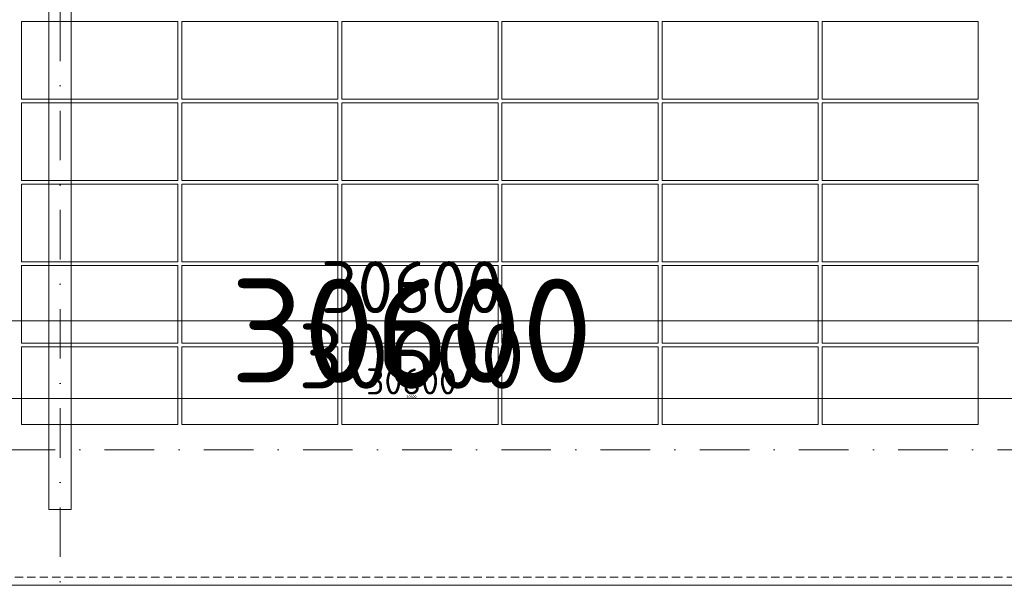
# Model space of a CAD drawing. Header units: millimetres. Extents: x -1695604 to 5289369, y -1488057 to 2187451.
# Tile 503 of 656: x 311690 to 319255, y 148920 to 153305. Entities that reach past the tile are written whole.
import ezdxf
from ezdxf import colors
from ezdxf.entities.mleader import LeaderData, LeaderLine
from ezdxf.math import Vec2, Vec3

# ---------------------------------------------------------------- set-up
doc = ezdxf.new("R2010")
doc.units = ezdxf.units.MM
for name, pattern in [('CENTERX2', [101.6, 63.5, -12.7, 12.7, -12.7]), ('DASHDOT', [25.4, 12.7, -6.35, 0, -6.35]), ('DASHED', [19.05, 12.7, -6.35]), ('HIDDEN', [9.525, 6.35, -3.175])]:
    doc.linetypes.add(name, pattern=pattern)
doc.layers.get('Defpoints').update_dxf_attribs({"color": 8})
for name, color, linetype, lineweight in [('A99_FVE', 30, 'Continuous', 5), ('A99_N_kce-pod', 7, 'DASHED', 20), ('A99_N_koty-200', 5, 'Continuous', 5), ('A99_N_koty-200 @ 1', 5, 'Continuous', 5), ('A99_N_koty-200 @ 10', 5, 'Continuous', 5), ('A99_N_koty-200 @ 100', 5, 'Continuous', 5), ('A99_N_koty-200 @ 200', 5, 'Continuous', 5), ('A99_N_koty-200 @ 250 (1)', 5, 'Continuous', 5), ('A99_N_koty-200 @ 250 (2)', 5, 'Continuous', 5), ('A99_N_koty-200 @ 400', 5, 'Continuous', 5), ('A99_N_txt-popis-50 @ 200', 240, 'Continuous', 9), ('A99_S_kce-pohl', 7, 'Continuous', 5), ('A99_S_osy', 1, 'CENTERX2', 5)]:
    doc.layers.add(name, color=color, linetype=linetype, lineweight=lineweight)
doc.styles.add('A99_kota', font='isocpeur.ttf', dxfattribs={"height": 2})
doc.styles.add('A99_popis', font='isocpeur.ttf')
doc.dimstyles.new('A99_kota_200 new', dxfattribs={"dimscale": 200, "dimtxt": 2, "dimasz": 1.2, "dimexe": 0.5, "dimexo": 1.5, "dimgap": 0.3, "dimtad": 1, "dimdec": 0, "dimzin": 3, "dimdsep": 46, "dimtxsty": 'A99_kota', "dimblk": 'ARCHTICK', "dimcen": 2.5, "dimazin": 2, "dimtfac": 0.75, "dimtdec": 0, "dimtmove": 2, "dimatfit": 0, "dimfxl": 0, "dimtolj": 1, "dimtzin": 0, "dimlwd": 5, "dimlwe": 5, "dimarcsym": 0})

# ---------------------------------------------------------------- blocks, each defined once
blk = doc.blocks.new('_ArchTick')
at = {"color": 0, "linetype": 'ByBlock', "const_width": 0.15}
blk.add_lwpolyline([(-0.5, -0.5), (0.5, 0.5)], dxfattribs=at)
blk = doc.blocks.new('*D4656')
at = {"layer": 'A99_N_koty-200', "color": 0, "linetype": 'Continuous', "lineweight": 5, "ltscale": 10, "transparency": 16777216}
for p, q in [((312000, 146925), (312000, 146475)), ((324000, 146925), (324000, 146475)), ((324000, 146525), (312000, 146525))]:
    blk.add_line(p, q, dxfattribs=at)
at = {"layer": 'Defpoints', "color": 0, "linetype": 'Continuous', "lineweight": 18, "ltscale": 10, "transparency": 16777216}
for p in [(312000, 149400), (324000, 149400), (312000, 146525)]:
    blk.add_point(p, dxfattribs=at)
at = {"layer": 'A99_N_koty-200', "color": 0, "linetype": 'Continuous', "lineweight": 5, "ltscale": 10, "transparency": 16777216, "xscale": 120, "yscale": 120, "zscale": 120, "rotation": 180}
blk.add_blockref('_ArchTick', (312000, 146525), dxfattribs=at)
at = {"layer": 'A99_N_koty-200', "color": 0, "linetype": 'Continuous', "lineweight": 5, "ltscale": 10, "transparency": 16777216, "xscale": 120, "yscale": 120, "zscale": 120}
blk.add_blockref('_ArchTick', (324000, 146525), dxfattribs=at)
at = {"layer": 'A99_N_koty-200', "color": 0, "linetype": 'Continuous', "ltscale": 10, "transparency": 16777216, "insert": (318000, 146655), "char_height": 200, "attachment_point": 5, "style": 'A99_kota'}
blk.add_mtext('\\A1;12000', dxfattribs=at)
blk = doc.blocks.new('*D4657')
at = {"layer": 'A99_N_koty-200', "color": 0, "linetype": 'Continuous', "lineweight": 5, "ltscale": 10, "transparency": 16777216}
for p, q in [((312000, 147325), (312000, 146425)), ((324000, 147325), (324000, 146425)), ((324000, 146525), (312000, 146525))]:
    blk.add_line(p, q, dxfattribs=at)
at = {"layer": 'Defpoints', "color": 0, "linetype": 'Continuous', "lineweight": 18, "ltscale": 10, "transparency": 16777216}
for p in [(312000, 149400), (324000, 149400), (312000, 146525)]:
    blk.add_point(p, dxfattribs=at)
at = {"layer": 'A99_N_koty-200', "color": 0, "linetype": 'Continuous', "lineweight": 5, "ltscale": 10, "transparency": 16777216, "xscale": 240, "yscale": 240, "zscale": 240, "rotation": 180}
blk.add_blockref('_ArchTick', (312000, 146525), dxfattribs=at)
at = {"layer": 'A99_N_koty-200', "color": 0, "linetype": 'Continuous', "lineweight": 5, "ltscale": 10, "transparency": 16777216, "xscale": 240, "yscale": 240, "zscale": 240}
blk.add_blockref('_ArchTick', (324000, 146525), dxfattribs=at)
at = {"layer": 'A99_N_koty-200', "color": 0, "linetype": 'Continuous', "ltscale": 10, "transparency": 16777216, "insert": (318000, 146785), "char_height": 400, "attachment_point": 5, "style": 'A99_kota'}
blk.add_mtext('\\A1;12000', dxfattribs=at)
blk = doc.blocks.new('*D4658')
at = {"layer": 'A99_N_koty-200', "color": 0, "linetype": 'Continuous', "lineweight": 5, "ltscale": 10, "transparency": 16777216}
for p, q in [((312000, 146529), (312000, 146524.5)), ((324000, 146525), (312000, 146525)), ((324000, 146529), (324000, 146524.5))]:
    blk.add_line(p, q, dxfattribs=at)
at = {"layer": 'Defpoints', "color": 0, "linetype": 'Continuous', "lineweight": 18, "ltscale": 10, "transparency": 16777216}
for p in [(312000, 149400), (324000, 149400), (312000, 146525)]:
    blk.add_point(p, dxfattribs=at)
at = {"layer": 'A99_N_koty-200', "color": 0, "linetype": 'Continuous', "lineweight": 5, "ltscale": 10, "transparency": 16777216, "xscale": 1.2, "yscale": 1.2, "zscale": 1.2, "rotation": 180}
blk.add_blockref('_ArchTick', (312000, 146525), dxfattribs=at)
at = {"layer": 'A99_N_koty-200', "color": 0, "linetype": 'Continuous', "lineweight": 5, "ltscale": 10, "transparency": 16777216, "xscale": 1.2, "yscale": 1.2, "zscale": 1.2}
blk.add_blockref('_ArchTick', (324000, 146525), dxfattribs=at)
at = {"layer": 'A99_N_koty-200', "color": 0, "linetype": 'Continuous', "ltscale": 10, "transparency": 16777216, "insert": (318000, 146526.3), "char_height": 2, "attachment_point": 5, "style": 'A99_kota'}
blk.add_mtext('\\A1;12000', dxfattribs=at)
blk = doc.blocks.new('*D4659')
at = {"layer": 'A99_N_koty-200', "color": 0, "linetype": 'Continuous', "lineweight": 5, "ltscale": 10, "transparency": 16777216}
for p, q in [((312000, 148125), (312000, 146325)), ((324000, 148125), (324000, 146325)), ((324000, 146525), (312000, 146525))]:
    blk.add_line(p, q, dxfattribs=at)
at = {"layer": 'Defpoints', "color": 0, "linetype": 'Continuous', "lineweight": 18, "ltscale": 10, "transparency": 16777216}
for p in [(312000, 149400), (324000, 149400), (312000, 146525)]:
    blk.add_point(p, dxfattribs=at)
at = {"layer": 'A99_N_koty-200', "color": 0, "linetype": 'Continuous', "lineweight": 5, "ltscale": 10, "transparency": 16777216, "xscale": 480, "yscale": 480, "zscale": 480, "rotation": 180}
blk.add_blockref('_ArchTick', (312000, 146525), dxfattribs=at)
at = {"layer": 'A99_N_koty-200', "color": 0, "linetype": 'Continuous', "lineweight": 5, "ltscale": 10, "transparency": 16777216, "xscale": 480, "yscale": 480, "zscale": 480}
blk.add_blockref('_ArchTick', (324000, 146525), dxfattribs=at)
at = {"layer": 'A99_N_koty-200', "color": 0, "linetype": 'Continuous', "ltscale": 10, "transparency": 16777216, "insert": (318000, 147045), "char_height": 800, "attachment_point": 5, "style": 'A99_kota'}
blk.add_mtext('\\A1;12000', dxfattribs=at)
blk = doc.blocks.new('*D4660')
at = {"layer": 'A99_N_koty-200', "color": 0, "linetype": 'Continuous', "lineweight": 5, "ltscale": 10, "transparency": 16777216}
for p, q in [((312000, 146565), (312000, 146520)), ((324000, 146565), (324000, 146520)), ((324000, 146525), (312000, 146525))]:
    blk.add_line(p, q, dxfattribs=at)
at = {"layer": 'Defpoints', "color": 0, "linetype": 'Continuous', "lineweight": 18, "ltscale": 10, "transparency": 16777216}
for p in [(312000, 149400), (324000, 149400), (312000, 146525)]:
    blk.add_point(p, dxfattribs=at)
at = {"layer": 'A99_N_koty-200', "color": 0, "linetype": 'Continuous', "lineweight": 5, "ltscale": 10, "transparency": 16777216, "xscale": 12, "yscale": 12, "zscale": 12, "rotation": 180}
blk.add_blockref('_ArchTick', (312000, 146525), dxfattribs=at)
at = {"layer": 'A99_N_koty-200', "color": 0, "linetype": 'Continuous', "lineweight": 5, "ltscale": 10, "transparency": 16777216, "xscale": 12, "yscale": 12, "zscale": 12}
blk.add_blockref('_ArchTick', (324000, 146525), dxfattribs=at)
at = {"layer": 'A99_N_koty-200', "color": 0, "linetype": 'Continuous', "ltscale": 10, "transparency": 16777216, "insert": (318000, 146538), "char_height": 20, "attachment_point": 5, "style": 'A99_kota'}
blk.add_mtext('\\A1;12000', dxfattribs=at)
blk = doc.blocks.new('*D4661')
at = {"layer": 'A99_N_koty-200', "color": 0, "linetype": 'Continuous', "lineweight": 5, "ltscale": 10, "transparency": 16777216}
for p, q in [((312000, 147525), (312000, 146400)), ((324000, 147525), (324000, 146400)), ((324000, 146525), (312000, 146525))]:
    blk.add_line(p, q, dxfattribs=at)
at = {"layer": 'Defpoints', "color": 0, "linetype": 'Continuous', "lineweight": 18, "ltscale": 10, "transparency": 16777216}
for p in [(312000, 149400), (324000, 149400), (312000, 146525)]:
    blk.add_point(p, dxfattribs=at)
at = {"layer": 'A99_N_koty-200', "color": 0, "linetype": 'Continuous', "lineweight": 5, "ltscale": 10, "transparency": 16777216, "xscale": 300, "yscale": 300, "zscale": 300, "rotation": 180}
blk.add_blockref('_ArchTick', (312000, 146525), dxfattribs=at)
at = {"layer": 'A99_N_koty-200', "color": 0, "linetype": 'Continuous', "lineweight": 5, "ltscale": 10, "transparency": 16777216, "xscale": 300, "yscale": 300, "zscale": 300}
blk.add_blockref('_ArchTick', (324000, 146525), dxfattribs=at)
at = {"layer": 'A99_N_koty-200', "color": 0, "linetype": 'Continuous', "ltscale": 10, "transparency": 16777216, "insert": (318000, 146850), "char_height": 500, "attachment_point": 5, "style": 'A99_kota'}
blk.add_mtext('\\A1;12000', dxfattribs=at)
blk = doc.blocks.new('*D4662')
at = {"layer": 'A99_N_koty-200', "color": 0, "linetype": 'Continuous', "lineweight": 5, "ltscale": 10, "transparency": 16777216}
for p, q in [((312000, 147525), (312000, 146400)), ((324000, 147525), (324000, 146400)), ((324000, 146525), (312000, 146525))]:
    blk.add_line(p, q, dxfattribs=at)
at = {"layer": 'Defpoints', "color": 0, "linetype": 'Continuous', "lineweight": 18, "ltscale": 10, "transparency": 16777216}
for p in [(312000, 149400), (324000, 149400), (312000, 146525)]:
    blk.add_point(p, dxfattribs=at)
at = {"layer": 'A99_N_koty-200', "color": 0, "linetype": 'Continuous', "lineweight": 5, "ltscale": 10, "transparency": 16777216, "xscale": 300, "yscale": 300, "zscale": 300, "rotation": 180}
blk.add_blockref('_ArchTick', (312000, 146525), dxfattribs=at)
at = {"layer": 'A99_N_koty-200', "color": 0, "linetype": 'Continuous', "lineweight": 5, "ltscale": 10, "transparency": 16777216, "xscale": 300, "yscale": 300, "zscale": 300}
blk.add_blockref('_ArchTick', (324000, 146525), dxfattribs=at)
at = {"layer": 'A99_N_koty-200', "color": 0, "linetype": 'Continuous', "ltscale": 10, "transparency": 16777216, "insert": (318000, 146850), "char_height": 500, "attachment_point": 5, "style": 'A99_kota'}
blk.add_mtext('\\A1;12000', dxfattribs=at)
blk = doc.blocks.new('*D4664')
at = {"layer": 'A99_N_koty-200', "color": 0, "linetype": 'Continuous', "lineweight": 5, "ltscale": 10, "transparency": 16777216}
for p, q in [((300000, 146925), (300000, 146475)), ((312000, 146925), (312000, 146475)), ((312000, 146525), (300000, 146525))]:
    blk.add_line(p, q, dxfattribs=at)
at = {"layer": 'Defpoints', "color": 0, "linetype": 'Continuous', "lineweight": 18, "ltscale": 10, "transparency": 16777216}
for p in [(300000, 149400), (312000, 149400), (300000, 146525)]:
    blk.add_point(p, dxfattribs=at)
at = {"layer": 'A99_N_koty-200', "color": 0, "linetype": 'Continuous', "lineweight": 5, "ltscale": 10, "transparency": 16777216, "xscale": 120, "yscale": 120, "zscale": 120, "rotation": 180}
blk.add_blockref('_ArchTick', (300000, 146525), dxfattribs=at)
at = {"layer": 'A99_N_koty-200', "color": 0, "linetype": 'Continuous', "lineweight": 5, "ltscale": 10, "transparency": 16777216, "xscale": 120, "yscale": 120, "zscale": 120}
blk.add_blockref('_ArchTick', (312000, 146525), dxfattribs=at)
at = {"layer": 'A99_N_koty-200', "color": 0, "linetype": 'Continuous', "ltscale": 10, "transparency": 16777216, "insert": (306000, 146655), "char_height": 200, "attachment_point": 5, "style": 'A99_kota'}
blk.add_mtext('\\A1;12000', dxfattribs=at)
blk = doc.blocks.new('*D4665')
at = {"layer": 'A99_N_koty-200', "color": 0, "linetype": 'Continuous', "lineweight": 5, "ltscale": 10, "transparency": 16777216}
for p, q in [((300000, 147325), (300000, 146425)), ((312000, 147325), (312000, 146425)), ((312000, 146525), (300000, 146525))]:
    blk.add_line(p, q, dxfattribs=at)
at = {"layer": 'Defpoints', "color": 0, "linetype": 'Continuous', "lineweight": 18, "ltscale": 10, "transparency": 16777216}
for p in [(300000, 149400), (312000, 149400), (300000, 146525)]:
    blk.add_point(p, dxfattribs=at)
at = {"layer": 'A99_N_koty-200', "color": 0, "linetype": 'Continuous', "lineweight": 5, "ltscale": 10, "transparency": 16777216, "xscale": 240, "yscale": 240, "zscale": 240, "rotation": 180}
blk.add_blockref('_ArchTick', (300000, 146525), dxfattribs=at)
at = {"layer": 'A99_N_koty-200', "color": 0, "linetype": 'Continuous', "lineweight": 5, "ltscale": 10, "transparency": 16777216, "xscale": 240, "yscale": 240, "zscale": 240}
blk.add_blockref('_ArchTick', (312000, 146525), dxfattribs=at)
at = {"layer": 'A99_N_koty-200', "color": 0, "linetype": 'Continuous', "ltscale": 10, "transparency": 16777216, "insert": (306000, 146785), "char_height": 400, "attachment_point": 5, "style": 'A99_kota'}
blk.add_mtext('\\A1;12000', dxfattribs=at)
blk = doc.blocks.new('*D4666')
at = {"layer": 'A99_N_koty-200', "color": 0, "linetype": 'Continuous', "lineweight": 5, "ltscale": 10, "transparency": 16777216}
for p, q in [((300000, 146529), (300000, 146524.5)), ((312000, 146525), (300000, 146525)), ((312000, 146529), (312000, 146524.5))]:
    blk.add_line(p, q, dxfattribs=at)
at = {"layer": 'Defpoints', "color": 0, "linetype": 'Continuous', "lineweight": 18, "ltscale": 10, "transparency": 16777216}
for p in [(300000, 149400), (312000, 149400), (300000, 146525)]:
    blk.add_point(p, dxfattribs=at)
at = {"layer": 'A99_N_koty-200', "color": 0, "linetype": 'Continuous', "lineweight": 5, "ltscale": 10, "transparency": 16777216, "xscale": 1.2, "yscale": 1.2, "zscale": 1.2, "rotation": 180}
blk.add_blockref('_ArchTick', (300000, 146525), dxfattribs=at)
at = {"layer": 'A99_N_koty-200', "color": 0, "linetype": 'Continuous', "lineweight": 5, "ltscale": 10, "transparency": 16777216, "xscale": 1.2, "yscale": 1.2, "zscale": 1.2}
blk.add_blockref('_ArchTick', (312000, 146525), dxfattribs=at)
at = {"layer": 'A99_N_koty-200', "color": 0, "linetype": 'Continuous', "ltscale": 10, "transparency": 16777216, "insert": (306000, 146526.3), "char_height": 2, "attachment_point": 5, "style": 'A99_kota'}
blk.add_mtext('\\A1;12000', dxfattribs=at)
blk = doc.blocks.new('*D4667')
at = {"layer": 'A99_N_koty-200', "color": 0, "linetype": 'Continuous', "lineweight": 5, "ltscale": 10, "transparency": 16777216}
for p, q in [((300000, 148125), (300000, 146325)), ((312000, 148125), (312000, 146325)), ((312000, 146525), (300000, 146525))]:
    blk.add_line(p, q, dxfattribs=at)
at = {"layer": 'Defpoints', "color": 0, "linetype": 'Continuous', "lineweight": 18, "ltscale": 10, "transparency": 16777216}
for p in [(300000, 149400), (312000, 149400), (300000, 146525)]:
    blk.add_point(p, dxfattribs=at)
at = {"layer": 'A99_N_koty-200', "color": 0, "linetype": 'Continuous', "lineweight": 5, "ltscale": 10, "transparency": 16777216, "xscale": 480, "yscale": 480, "zscale": 480, "rotation": 180}
blk.add_blockref('_ArchTick', (300000, 146525), dxfattribs=at)
at = {"layer": 'A99_N_koty-200', "color": 0, "linetype": 'Continuous', "lineweight": 5, "ltscale": 10, "transparency": 16777216, "xscale": 480, "yscale": 480, "zscale": 480}
blk.add_blockref('_ArchTick', (312000, 146525), dxfattribs=at)
at = {"layer": 'A99_N_koty-200', "color": 0, "linetype": 'Continuous', "ltscale": 10, "transparency": 16777216, "insert": (306000, 147045), "char_height": 800, "attachment_point": 5, "style": 'A99_kota'}
blk.add_mtext('\\A1;12000', dxfattribs=at)
blk = doc.blocks.new('*D4668')
at = {"layer": 'A99_N_koty-200', "color": 0, "linetype": 'Continuous', "lineweight": 5, "ltscale": 10, "transparency": 16777216}
for p, q in [((300000, 146565), (300000, 146520)), ((312000, 146565), (312000, 146520)), ((312000, 146525), (300000, 146525))]:
    blk.add_line(p, q, dxfattribs=at)
at = {"layer": 'Defpoints', "color": 0, "linetype": 'Continuous', "lineweight": 18, "ltscale": 10, "transparency": 16777216}
for p in [(300000, 149400), (312000, 149400), (300000, 146525)]:
    blk.add_point(p, dxfattribs=at)
at = {"layer": 'A99_N_koty-200', "color": 0, "linetype": 'Continuous', "lineweight": 5, "ltscale": 10, "transparency": 16777216, "xscale": 12, "yscale": 12, "zscale": 12, "rotation": 180}
blk.add_blockref('_ArchTick', (300000, 146525), dxfattribs=at)
at = {"layer": 'A99_N_koty-200', "color": 0, "linetype": 'Continuous', "lineweight": 5, "ltscale": 10, "transparency": 16777216, "xscale": 12, "yscale": 12, "zscale": 12}
blk.add_blockref('_ArchTick', (312000, 146525), dxfattribs=at)
at = {"layer": 'A99_N_koty-200', "color": 0, "linetype": 'Continuous', "ltscale": 10, "transparency": 16777216, "insert": (306000, 146538), "char_height": 20, "attachment_point": 5, "style": 'A99_kota'}
blk.add_mtext('\\A1;12000', dxfattribs=at)
blk = doc.blocks.new('*D4669')
at = {"layer": 'A99_N_koty-200', "color": 0, "linetype": 'Continuous', "lineweight": 5, "ltscale": 10, "transparency": 16777216}
for p, q in [((300000, 147525), (300000, 146400)), ((312000, 147525), (312000, 146400)), ((312000, 146525), (300000, 146525))]:
    blk.add_line(p, q, dxfattribs=at)
at = {"layer": 'Defpoints', "color": 0, "linetype": 'Continuous', "lineweight": 18, "ltscale": 10, "transparency": 16777216}
for p in [(300000, 149400), (312000, 149400), (300000, 146525)]:
    blk.add_point(p, dxfattribs=at)
at = {"layer": 'A99_N_koty-200', "color": 0, "linetype": 'Continuous', "lineweight": 5, "ltscale": 10, "transparency": 16777216, "xscale": 300, "yscale": 300, "zscale": 300, "rotation": 180}
blk.add_blockref('_ArchTick', (300000, 146525), dxfattribs=at)
at = {"layer": 'A99_N_koty-200', "color": 0, "linetype": 'Continuous', "lineweight": 5, "ltscale": 10, "transparency": 16777216, "xscale": 300, "yscale": 300, "zscale": 300}
blk.add_blockref('_ArchTick', (312000, 146525), dxfattribs=at)
at = {"layer": 'A99_N_koty-200', "color": 0, "linetype": 'Continuous', "ltscale": 10, "transparency": 16777216, "insert": (306000, 146850), "char_height": 500, "attachment_point": 5, "style": 'A99_kota'}
blk.add_mtext('\\A1;12000', dxfattribs=at)
blk = doc.blocks.new('*D4670')
at = {"layer": 'A99_N_koty-200', "color": 0, "linetype": 'Continuous', "lineweight": 5, "ltscale": 10, "transparency": 16777216}
for p, q in [((300000, 147525), (300000, 146400)), ((312000, 147525), (312000, 146400)), ((312000, 146525), (300000, 146525))]:
    blk.add_line(p, q, dxfattribs=at)
at = {"layer": 'Defpoints', "color": 0, "linetype": 'Continuous', "lineweight": 18, "ltscale": 10, "transparency": 16777216}
for p in [(300000, 149400), (312000, 149400), (300000, 146525)]:
    blk.add_point(p, dxfattribs=at)
at = {"layer": 'A99_N_koty-200', "color": 0, "linetype": 'Continuous', "lineweight": 5, "ltscale": 10, "transparency": 16777216, "xscale": 300, "yscale": 300, "zscale": 300, "rotation": 180}
blk.add_blockref('_ArchTick', (300000, 146525), dxfattribs=at)
at = {"layer": 'A99_N_koty-200', "color": 0, "linetype": 'Continuous', "lineweight": 5, "ltscale": 10, "transparency": 16777216, "xscale": 300, "yscale": 300, "zscale": 300}
blk.add_blockref('_ArchTick', (312000, 146525), dxfattribs=at)
at = {"layer": 'A99_N_koty-200', "color": 0, "linetype": 'Continuous', "ltscale": 10, "transparency": 16777216, "insert": (306000, 146850), "char_height": 500, "attachment_point": 5, "style": 'A99_kota'}
blk.add_mtext('\\A1;12000', dxfattribs=at)
blk = doc.blocks.new('*D4773')
at = {"layer": 'A99_N_koty-200', "color": 0, "linetype": 'Continuous', "lineweight": 5, "ltscale": 10, "transparency": 16777216}
for p, q in [((299400, 150190), (299400, 151090)), ((330000, 150190), (330000, 151090)), ((299400, 150990), (330000, 150990))]:
    blk.add_line(p, q, dxfattribs=at)
at = {"layer": 'Defpoints', "color": 0, "linetype": 'Continuous', "lineweight": 18, "ltscale": 10, "transparency": 16777216}
for p in [(330000, 150990), (299400, 148960), (330000, 148920)]:
    blk.add_point(p, dxfattribs=at)
at = {"layer": 'A99_N_koty-200', "color": 0, "linetype": 'Continuous', "lineweight": 5, "ltscale": 10, "transparency": 16777216, "xscale": 240, "yscale": 240, "zscale": 240, "rotation": 180}
blk.add_blockref('_ArchTick', (299400, 150990), dxfattribs=at)
at = {"layer": 'A99_N_koty-200', "color": 0, "linetype": 'Continuous', "lineweight": 5, "ltscale": 10, "transparency": 16777216, "xscale": 240, "yscale": 240, "zscale": 240}
blk.add_blockref('_ArchTick', (330000, 150990), dxfattribs=at)
at = {"layer": 'A99_N_koty-200', "color": 0, "linetype": 'Continuous', "ltscale": 10, "transparency": 16777216, "insert": (314700, 151250), "char_height": 400, "attachment_point": 5, "style": 'A99_kota'}
blk.add_mtext('\\A1;30600', dxfattribs=at)
blk = doc.blocks.new('*D4774')
at = {"layer": 'A99_N_koty-200', "color": 0, "linetype": 'Continuous', "lineweight": 5, "ltscale": 10, "transparency": 16777216}
for p, q in [((299400, 149995), (299400, 150445)), ((299400, 150395), (330000, 150395)), ((330000, 149995), (330000, 150445))]:
    blk.add_line(p, q, dxfattribs=at)
at = {"layer": 'Defpoints', "color": 0, "linetype": 'Continuous', "lineweight": 18, "ltscale": 10, "transparency": 16777216}
for p in [(330000, 150395), (299400, 148960), (330000, 148920)]:
    blk.add_point(p, dxfattribs=at)
at = {"layer": 'A99_N_koty-200', "color": 0, "linetype": 'Continuous', "lineweight": 5, "ltscale": 10, "transparency": 16777216, "xscale": 120, "yscale": 120, "zscale": 120, "rotation": 180}
blk.add_blockref('_ArchTick', (299400, 150395), dxfattribs=at)
at = {"layer": 'A99_N_koty-200', "color": 0, "linetype": 'Continuous', "lineweight": 5, "ltscale": 10, "transparency": 16777216, "xscale": 120, "yscale": 120, "zscale": 120}
blk.add_blockref('_ArchTick', (330000, 150395), dxfattribs=at)
at = {"layer": 'A99_N_koty-200', "color": 0, "linetype": 'Continuous', "ltscale": 10, "transparency": 16777216, "insert": (314700, 150525), "char_height": 200, "attachment_point": 5, "style": 'A99_kota'}
blk.add_mtext('\\A1;30600', dxfattribs=at)
blk = doc.blocks.new('*D4775')
at = {"layer": 'A99_N_koty-200', "color": 0, "linetype": 'Continuous', "lineweight": 5, "ltscale": 10, "transparency": 16777216}
for p, q in [((299400, 150391), (299400, 150395.5)), ((299400, 150395), (330000, 150395)), ((330000, 150391), (330000, 150395.5))]:
    blk.add_line(p, q, dxfattribs=at)
at = {"layer": 'Defpoints', "color": 0, "linetype": 'Continuous', "lineweight": 18, "ltscale": 10, "transparency": 16777216}
for p in [(330000, 150395), (299400, 148960), (330000, 148920)]:
    blk.add_point(p, dxfattribs=at)
at = {"layer": 'A99_N_koty-200', "color": 0, "linetype": 'Continuous', "lineweight": 5, "ltscale": 10, "transparency": 16777216, "xscale": 1.2, "yscale": 1.2, "zscale": 1.2, "rotation": 180}
blk.add_blockref('_ArchTick', (299400, 150395), dxfattribs=at)
at = {"layer": 'A99_N_koty-200', "color": 0, "linetype": 'Continuous', "lineweight": 5, "ltscale": 10, "transparency": 16777216, "xscale": 1.2, "yscale": 1.2, "zscale": 1.2}
blk.add_blockref('_ArchTick', (330000, 150395), dxfattribs=at)
at = {"layer": 'A99_N_koty-200', "color": 0, "linetype": 'Continuous', "ltscale": 10, "transparency": 16777216, "insert": (314700, 150396.3), "char_height": 2, "attachment_point": 5, "style": 'A99_kota'}
blk.add_mtext('\\A1;30600', dxfattribs=at)
blk = doc.blocks.new('*D4776')
at = {"layer": 'A99_N_koty-200', "color": 0, "linetype": 'Continuous', "lineweight": 5, "ltscale": 10, "transparency": 16777216}
for p, q in [((299400, 149560), (299400, 150595)), ((330000, 149520), (330000, 150595)), ((299400, 150395), (330000, 150395))]:
    blk.add_line(p, q, dxfattribs=at)
at = {"layer": 'Defpoints', "color": 0, "linetype": 'Continuous', "lineweight": 18, "ltscale": 10, "transparency": 16777216}
for p in [(330000, 150395), (299400, 148960), (330000, 148920)]:
    blk.add_point(p, dxfattribs=at)
at = {"layer": 'A99_N_koty-200', "color": 0, "linetype": 'Continuous', "lineweight": 5, "ltscale": 10, "transparency": 16777216, "xscale": 480, "yscale": 480, "zscale": 480, "rotation": 180}
blk.add_blockref('_ArchTick', (299400, 150395), dxfattribs=at)
at = {"layer": 'A99_N_koty-200', "color": 0, "linetype": 'Continuous', "lineweight": 5, "ltscale": 10, "transparency": 16777216, "xscale": 480, "yscale": 480, "zscale": 480}
blk.add_blockref('_ArchTick', (330000, 150395), dxfattribs=at)
at = {"layer": 'A99_N_koty-200', "color": 0, "linetype": 'Continuous', "ltscale": 10, "transparency": 16777216, "insert": (314700, 150915), "char_height": 800, "attachment_point": 5, "style": 'A99_kota'}
blk.add_mtext('\\A1;30600', dxfattribs=at)
blk = doc.blocks.new('*D4777')
at = {"layer": 'A99_N_koty-200', "color": 0, "linetype": 'Continuous', "lineweight": 5, "ltscale": 10, "transparency": 16777216}
for p, q in [((299400, 150355), (299400, 150400)), ((299400, 150395), (330000, 150395)), ((330000, 150355), (330000, 150400))]:
    blk.add_line(p, q, dxfattribs=at)
at = {"layer": 'Defpoints', "color": 0, "linetype": 'Continuous', "lineweight": 18, "ltscale": 10, "transparency": 16777216}
for p in [(330000, 150395), (299400, 148960), (330000, 148920)]:
    blk.add_point(p, dxfattribs=at)
at = {"layer": 'A99_N_koty-200', "color": 0, "linetype": 'Continuous', "lineweight": 5, "ltscale": 10, "transparency": 16777216, "xscale": 12, "yscale": 12, "zscale": 12, "rotation": 180}
blk.add_blockref('_ArchTick', (299400, 150395), dxfattribs=at)
at = {"layer": 'A99_N_koty-200', "color": 0, "linetype": 'Continuous', "lineweight": 5, "ltscale": 10, "transparency": 16777216, "xscale": 12, "yscale": 12, "zscale": 12}
blk.add_blockref('_ArchTick', (330000, 150395), dxfattribs=at)
at = {"layer": 'A99_N_koty-200', "color": 0, "linetype": 'Continuous', "ltscale": 10, "transparency": 16777216, "insert": (314700, 150408), "char_height": 20, "attachment_point": 5, "style": 'A99_kota'}
blk.add_mtext('\\A1;30600', dxfattribs=at)
blk = doc.blocks.new('*D4778')
at = {"layer": 'A99_N_koty-200', "color": 0, "linetype": 'Continuous', "lineweight": 5, "ltscale": 10, "transparency": 16777216}
for p, q in [((299400, 149395), (299400, 150520)), ((330000, 149395), (330000, 150520)), ((299400, 150395), (330000, 150395))]:
    blk.add_line(p, q, dxfattribs=at)
at = {"layer": 'Defpoints', "color": 0, "linetype": 'Continuous', "lineweight": 18, "ltscale": 10, "transparency": 16777216}
for p in [(330000, 150395), (299400, 148960), (330000, 148920)]:
    blk.add_point(p, dxfattribs=at)
at = {"layer": 'A99_N_koty-200', "color": 0, "linetype": 'Continuous', "lineweight": 5, "ltscale": 10, "transparency": 16777216, "xscale": 300, "yscale": 300, "zscale": 300, "rotation": 180}
blk.add_blockref('_ArchTick', (299400, 150395), dxfattribs=at)
at = {"layer": 'A99_N_koty-200', "color": 0, "linetype": 'Continuous', "lineweight": 5, "ltscale": 10, "transparency": 16777216, "xscale": 300, "yscale": 300, "zscale": 300}
blk.add_blockref('_ArchTick', (330000, 150395), dxfattribs=at)
at = {"layer": 'A99_N_koty-200', "color": 0, "linetype": 'Continuous', "ltscale": 10, "transparency": 16777216, "insert": (314700, 150720), "char_height": 500, "attachment_point": 5, "style": 'A99_kota'}
blk.add_mtext('\\A1;30600', dxfattribs=at)
blk = doc.blocks.new('*D4779')
at = {"layer": 'A99_N_koty-200', "color": 0, "linetype": 'Continuous', "lineweight": 5, "ltscale": 10, "transparency": 16777216}
for p, q in [((299400, 149395), (299400, 150520)), ((330000, 149395), (330000, 150520)), ((299400, 150395), (330000, 150395))]:
    blk.add_line(p, q, dxfattribs=at)
at = {"layer": 'Defpoints', "color": 0, "linetype": 'Continuous', "lineweight": 18, "ltscale": 10, "transparency": 16777216}
for p in [(330000, 150395), (299400, 148960), (330000, 148920)]:
    blk.add_point(p, dxfattribs=at)
at = {"layer": 'A99_N_koty-200', "color": 0, "linetype": 'Continuous', "lineweight": 5, "ltscale": 10, "transparency": 16777216, "xscale": 300, "yscale": 300, "zscale": 300, "rotation": 180}
blk.add_blockref('_ArchTick', (299400, 150395), dxfattribs=at)
at = {"layer": 'A99_N_koty-200', "color": 0, "linetype": 'Continuous', "lineweight": 5, "ltscale": 10, "transparency": 16777216, "xscale": 300, "yscale": 300, "zscale": 300}
blk.add_blockref('_ArchTick', (330000, 150395), dxfattribs=at)
at = {"layer": 'A99_N_koty-200', "color": 0, "linetype": 'Continuous', "ltscale": 10, "transparency": 16777216, "insert": (314700, 150720), "char_height": 500, "attachment_point": 5, "style": 'A99_kota'}
blk.add_mtext('\\A1;30600', dxfattribs=at)
blk = doc.blocks.new('*U5983')
at = {"layer": 'A99_N_koty-200 @ 1', "linetype": 'Continuous', "ltscale": 10}
dim = blk.add_linear_dim(base=(312000, 146525), p1=(324000, 149400), p2=(312000, 149400), angle=180, dimstyle='A99_kota_200 new', override={"dimscale": 1, "dimtix": 1, "dimtofl": 1, "dimtmove": 1, "dimatfit": 1}, dxfattribs=at)
dim.commit()
dim.dimension.update_dxf_attribs({"geometry": '*D4658', "text_midpoint": (318000, 146526.3)})
at = {"layer": 'A99_N_koty-200 @ 10', "linetype": 'Continuous', "ltscale": 10}
dim = blk.add_linear_dim(base=(312000, 146525), p1=(324000, 149400), p2=(312000, 149400), angle=180, dimstyle='A99_kota_200 new', override={"dimscale": 10, "dimtix": 1, "dimtofl": 1, "dimtmove": 1, "dimatfit": 1}, dxfattribs=at)
dim.commit()
dim.dimension.update_dxf_attribs({"geometry": '*D4660', "text_midpoint": (318000, 146538)})
at = {"layer": 'A99_N_koty-200 @ 100', "linetype": 'Continuous', "ltscale": 10}
dim = blk.add_linear_dim(base=(312000, 146525), p1=(324000, 149400), p2=(312000, 149400), angle=180, dimstyle='A99_kota_200 new', override={"dimscale": 100, "dimtix": 1, "dimtofl": 1, "dimtmove": 1, "dimatfit": 1}, dxfattribs=at)
dim.commit()
dim.dimension.update_dxf_attribs({"geometry": '*D4656', "text_midpoint": (318000, 146655)})
at = {"layer": 'A99_N_koty-200 @ 200', "linetype": 'Continuous', "ltscale": 10}
dim = blk.add_linear_dim(base=(312000, 146525), p1=(324000, 149400), p2=(312000, 149400), angle=180, dimstyle='A99_kota_200 new', override={"dimscale": 200, "dimtix": 1, "dimtofl": 1, "dimtmove": 1, "dimatfit": 1}, dxfattribs=at)
dim.commit()
dim.dimension.update_dxf_attribs({"geometry": '*D4657', "text_midpoint": (318000, 146785)})
at = {"layer": 'A99_N_koty-200 @ 250 (1)', "linetype": 'Continuous', "ltscale": 10}
dim = blk.add_linear_dim(base=(312000, 146525), p1=(324000, 149400), p2=(312000, 149400), angle=180, dimstyle='A99_kota_200 new', override={"dimscale": 250, "dimtix": 1, "dimtofl": 1, "dimtmove": 1, "dimatfit": 1}, dxfattribs=at)
dim.commit()
dim.dimension.update_dxf_attribs({"geometry": '*D4662', "text_midpoint": (318000, 146850)})
at = {"layer": 'A99_N_koty-200 @ 250 (2)', "linetype": 'Continuous', "ltscale": 10}
dim = blk.add_linear_dim(base=(312000, 146525), p1=(324000, 149400), p2=(312000, 149400), angle=180, dimstyle='A99_kota_200 new', override={"dimscale": 250, "dimtix": 1, "dimtofl": 1, "dimtmove": 1, "dimatfit": 1}, dxfattribs=at)
dim.commit()
dim.dimension.update_dxf_attribs({"geometry": '*D4661', "text_midpoint": (318000, 146850)})
at = {"layer": 'A99_N_koty-200 @ 400', "linetype": 'Continuous', "ltscale": 10}
dim = blk.add_linear_dim(base=(312000, 146525), p1=(324000, 149400), p2=(312000, 149400), angle=180, dimstyle='A99_kota_200 new', override={"dimscale": 400, "dimtix": 1, "dimtofl": 1, "dimtmove": 1, "dimatfit": 1}, dxfattribs=at)
dim.commit()
dim.dimension.update_dxf_attribs({"geometry": '*D4659', "text_midpoint": (318000, 147045)})
blk = doc.blocks.new('*U5984')
at = {"layer": 'A99_N_koty-200 @ 1', "linetype": 'Continuous', "ltscale": 10}
dim = blk.add_linear_dim(base=(300000, 146525), p1=(312000, 149400), p2=(300000, 149400), angle=180, dimstyle='A99_kota_200 new', override={"dimscale": 1, "dimtix": 1, "dimtofl": 1, "dimtmove": 1, "dimatfit": 1}, dxfattribs=at)
dim.commit()
dim.dimension.update_dxf_attribs({"geometry": '*D4666', "text_midpoint": (306000, 146526.3)})
at = {"layer": 'A99_N_koty-200 @ 10', "linetype": 'Continuous', "ltscale": 10}
dim = blk.add_linear_dim(base=(300000, 146525), p1=(312000, 149400), p2=(300000, 149400), angle=180, dimstyle='A99_kota_200 new', override={"dimscale": 10, "dimtix": 1, "dimtofl": 1, "dimtmove": 1, "dimatfit": 1}, dxfattribs=at)
dim.commit()
dim.dimension.update_dxf_attribs({"geometry": '*D4668', "text_midpoint": (306000, 146538)})
at = {"layer": 'A99_N_koty-200 @ 100', "linetype": 'Continuous', "ltscale": 10}
dim = blk.add_linear_dim(base=(300000, 146525), p1=(312000, 149400), p2=(300000, 149400), angle=180, dimstyle='A99_kota_200 new', override={"dimscale": 100, "dimtix": 1, "dimtofl": 1, "dimtmove": 1, "dimatfit": 1}, dxfattribs=at)
dim.commit()
dim.dimension.update_dxf_attribs({"geometry": '*D4664', "text_midpoint": (306000, 146655)})
at = {"layer": 'A99_N_koty-200 @ 200', "linetype": 'Continuous', "ltscale": 10}
dim = blk.add_linear_dim(base=(300000, 146525), p1=(312000, 149400), p2=(300000, 149400), angle=180, dimstyle='A99_kota_200 new', override={"dimscale": 200, "dimtix": 1, "dimtofl": 1, "dimtmove": 1, "dimatfit": 1}, dxfattribs=at)
dim.commit()
dim.dimension.update_dxf_attribs({"geometry": '*D4665', "text_midpoint": (306000, 146785)})
at = {"layer": 'A99_N_koty-200 @ 250 (1)', "linetype": 'Continuous', "ltscale": 10}
dim = blk.add_linear_dim(base=(300000, 146525), p1=(312000, 149400), p2=(300000, 149400), angle=180, dimstyle='A99_kota_200 new', override={"dimscale": 250, "dimtix": 1, "dimtofl": 1, "dimtmove": 1, "dimatfit": 1}, dxfattribs=at)
dim.commit()
dim.dimension.update_dxf_attribs({"geometry": '*D4670', "text_midpoint": (306000, 146850)})
at = {"layer": 'A99_N_koty-200 @ 250 (2)', "linetype": 'Continuous', "ltscale": 10}
dim = blk.add_linear_dim(base=(300000, 146525), p1=(312000, 149400), p2=(300000, 149400), angle=180, dimstyle='A99_kota_200 new', override={"dimscale": 250, "dimtix": 1, "dimtofl": 1, "dimtmove": 1, "dimatfit": 1}, dxfattribs=at)
dim.commit()
dim.dimension.update_dxf_attribs({"geometry": '*D4669', "text_midpoint": (306000, 146850)})
at = {"layer": 'A99_N_koty-200 @ 400', "linetype": 'Continuous', "ltscale": 10}
dim = blk.add_linear_dim(base=(300000, 146525), p1=(312000, 149400), p2=(300000, 149400), angle=180, dimstyle='A99_kota_200 new', override={"dimscale": 400, "dimtix": 1, "dimtofl": 1, "dimtmove": 1, "dimatfit": 1}, dxfattribs=at)
dim.commit()
dim.dimension.update_dxf_attribs({"geometry": '*D4667', "text_midpoint": (306000, 147045)})
blk = doc.blocks.new('*U6017')
at = {"layer": 'A99_N_koty-200 @ 1', "linetype": 'Continuous', "ltscale": 10}
dim = blk.add_linear_dim(base=(330000, 150395), p1=(299400, 148960), p2=(330000, 148920), dimstyle='A99_kota_200 new', override={"dimscale": 1, "dimtix": 1, "dimtofl": 1, "dimtmove": 2, "dimatfit": 3}, dxfattribs=at)
dim.commit()
dim.dimension.update_dxf_attribs({"geometry": '*D4775', "text_midpoint": (314700, 150396.3)})
at = {"layer": 'A99_N_koty-200 @ 10', "linetype": 'Continuous', "ltscale": 10}
dim = blk.add_linear_dim(base=(330000, 150395), p1=(299400, 148960), p2=(330000, 148920), dimstyle='A99_kota_200 new', override={"dimscale": 10, "dimtix": 1, "dimtofl": 1, "dimtmove": 2, "dimatfit": 3}, dxfattribs=at)
dim.commit()
dim.dimension.update_dxf_attribs({"geometry": '*D4777', "text_midpoint": (314700, 150408)})
at = {"layer": 'A99_N_koty-200 @ 100', "linetype": 'Continuous', "ltscale": 10}
dim = blk.add_linear_dim(base=(330000, 150395), p1=(299400, 148960), p2=(330000, 148920), dimstyle='A99_kota_200 new', override={"dimscale": 100, "dimtix": 1, "dimtofl": 1, "dimtmove": 2, "dimatfit": 3}, dxfattribs=at)
dim.commit()
dim.dimension.update_dxf_attribs({"geometry": '*D4774', "text_midpoint": (314700, 150525)})
at = {"layer": 'A99_N_koty-200 @ 200', "linetype": 'Continuous', "ltscale": 10}
dim = blk.add_linear_dim(base=(330000, 150990), p1=(299400, 148960), p2=(330000, 148920), dimstyle='A99_kota_200 new', override={"dimscale": 200, "dimtix": 1, "dimtofl": 1, "dimtmove": 2, "dimatfit": 3}, dxfattribs=at)
dim.commit()
dim.dimension.update_dxf_attribs({"geometry": '*D4773', "text_midpoint": (314700, 151250)})
at = {"layer": 'A99_N_koty-200 @ 250 (1)', "linetype": 'Continuous', "ltscale": 10}
dim = blk.add_linear_dim(base=(330000, 150395), p1=(299400, 148960), p2=(330000, 148920), dimstyle='A99_kota_200 new', override={"dimscale": 250, "dimtix": 1, "dimtofl": 1, "dimtmove": 2, "dimatfit": 3}, dxfattribs=at)
dim.commit()
dim.dimension.update_dxf_attribs({"geometry": '*D4779', "text_midpoint": (314700, 150720)})
at = {"layer": 'A99_N_koty-200 @ 250 (2)', "linetype": 'Continuous', "ltscale": 10}
dim = blk.add_linear_dim(base=(330000, 150395), p1=(299400, 148960), p2=(330000, 148920), dimstyle='A99_kota_200 new', override={"dimscale": 250, "dimtix": 1, "dimtofl": 1, "dimtmove": 2, "dimatfit": 3}, dxfattribs=at)
dim.commit()
dim.dimension.update_dxf_attribs({"geometry": '*D4778', "text_midpoint": (314700, 150720)})
at = {"layer": 'A99_N_koty-200 @ 400', "linetype": 'Continuous', "ltscale": 10}
dim = blk.add_linear_dim(base=(330000, 150395), p1=(299400, 148960), p2=(330000, 148920), dimstyle='A99_kota_200 new', override={"dimscale": 400, "dimtix": 1, "dimtofl": 1, "dimtmove": 2, "dimatfit": 3}, dxfattribs=at)
dim.commit()
dim.dimension.update_dxf_attribs({"geometry": '*D4776', "text_midpoint": (314700, 150915)})

msp = doc.modelspace()

# ---------------------------------------------------------------- linework, layer by layer
at = {"layer": 'A99_FVE', "linetype": 'Continuous', "lineweight": 15, "ltscale": 2}
msp.add_lwpolyline([(311915, 155305), (312085, 155305), (312085, 149540), (311915, 149540)], close=True, dxfattribs=at)
at = {"layer": 'A99_FVE', "lineweight": 5, "ltscale": 2}
for points in [[(311705, 152695), (311705, 153290), (312905, 153290), (312905, 152695)], [(314135, 152695), (314135, 153290), (312935, 153290), (312935, 152695)], [(315365, 152695), (315365, 153290), (314165, 153290), (314165, 152695)], [(316595, 152695), (316595, 153290), (315395, 153290), (315395, 152695)], [(317825, 152695), (317825, 153290), (316625, 153290), (316625, 152695)], [(319055, 152695), (319055, 153290), (317855, 153290), (317855, 152695)], [(311705, 152070), (311705, 152665), (312905, 152665), (312905, 152070)], [(314135, 152070), (314135, 152665), (312935, 152665), (312935, 152070)], [(315365, 152070), (315365, 152665), (314165, 152665), (314165, 152070)], [(316595, 152070), (316595, 152665), (315395, 152665), (315395, 152070)], [(317825, 152070), (317825, 152665), (316625, 152665), (316625, 152070)], [(319055, 152070), (319055, 152665), (317855, 152665), (317855, 152070)], [(311705, 151445), (311705, 152040), (312905, 152040), (312905, 151445)], [(314135, 151445), (314135, 152040), (312935, 152040), (312935, 151445)], [(315365, 151445), (315365, 152040), (314165, 152040), (314165, 151445)], [(316595, 151445), (316595, 152040), (315395, 152040), (315395, 151445)], [(317825, 151445), (317825, 152040), (316625, 152040), (316625, 151445)], [(319055, 151445), (319055, 152040), (317855, 152040), (317855, 151445)], [(311705, 150820), (311705, 151415), (312905, 151415), (312905, 150820)], [(314135, 150820), (314135, 151415), (312935, 151415), (312935, 150820)], [(315365, 150820), (315365, 151415), (314165, 151415), (314165, 150820)], [(316595, 150820), (316595, 151415), (315395, 151415), (315395, 150820)], [(317825, 150820), (317825, 151415), (316625, 151415), (316625, 150820)], [(319055, 150820), (319055, 151415), (317855, 151415), (317855, 150820)], [(311705, 150195), (311705, 150790), (312905, 150790), (312905, 150195)], [(314135, 150195), (314135, 150790), (312935, 150790), (312935, 150195)], [(315365, 150195), (315365, 150790), (314165, 150790), (314165, 150195)], [(316595, 150195), (316595, 150790), (315395, 150790), (315395, 150195)], [(317825, 150195), (317825, 150790), (316625, 150790), (316625, 150195)], [(319055, 150195), (319055, 150790), (317855, 150790), (317855, 150195)]]:
    msp.add_lwpolyline(points, close=True, dxfattribs=at)
at = {"layer": 'A99_N_kce-pod', "linetype": 'HIDDEN', "lineweight": 5, "ltscale": 10}
msp.add_lwpolyline([(438875.5, 149020), (299400, 149020)], dxfattribs=at)
at = {"layer": 'A99_S_kce-pohl', "linetype": 'Continuous', "ltscale": 25}
msp.add_lwpolyline([(307330, 174440), (299400, 174440), (299400, 148960), (438875.5, 148960), (438875.5, 176350)], dxfattribs=at)
at = {"layer": 'A99_S_osy', "linetype": 'DASHDOT', "lineweight": 5, "ltscale": 30}
for points in [[(312000, 146890), (312000, 179060)], [(452950, 150000), (297355, 150000)]]:
    msp.add_lwpolyline(points, dxfattribs=at)

# ---------------------------------------------------------------- block references
at = {"layer": 'A99_N_koty-200', "color": 3, "linetype": 'Continuous', "lineweight": 18}
for name in ['*U6017', '*U5984', '*U5983']:
    msp.add_blockref(name, (0, 0), dxfattribs=at)

# ---------------------------------------------------------------- leaders
at = {"layer": 'A99_N_txt-popis-50 @ 200', "lineweight": 9}
ml = msp.add_multileader_mtext('Standard', dxfattribs=at)
ml.set_content('\\A1;{\\fISOCPEUR|b1|i0|c238|p34;\\C256;ocelový nosník}', color=1, style='A99_popis')
ml.set_leader_properties(color=256, linetype='ByLayer', lineweight=-1)
ml.build(insert=Vec2(0, 0))
ml.multileader.update_dxf_attribs({"dogleg_length": 200, "arrow_head_size": 300, "scale": 200})
ctx = ml.context
ctx.base_point, ctx.scale, ctx.char_height, ctx.arrow_head_size, ctx.landing_gap_size, ctx.plane_origin = Vec3(21517.5, 152275), 200, 400, 300, 1000, Vec3(20965, 145696.7)
notes = []
notes.append((ctx, [(0, (1, 1, 0), (20717.5, 152275), (1, 0), 800, [(0, [(20720, 150347.5)], 0, [])])]))
ctx.mtext.insert, ctx.mtext.width, ctx.mtext.defined_height, ctx.mtext.flow_direction = Vec3(22517.5, 152533.2), 3664.376, 670, 5
for ctx, leaders in notes:
    for number, flags, end, landing, length, lines in leaders:
        leader = LeaderData()
        leader.index, (leader.has_last_leader_line, leader.has_dogleg_vector, leader.attachment_direction) = number, flags
        leader.last_leader_point, leader.dogleg_vector, leader.dogleg_length = Vec3(end), Vec3(landing), length
        for number, points, colour, breaks in lines:
            line = LeaderLine()
            line.index, line.vertices, line.color, line.breaks = number, Vec3.list(points), colors.encode_raw_color(colour), breaks
            leader.lines.append(line)
        ctx.leaders.append(leader)

doc.saveas('drawing.dxf')
